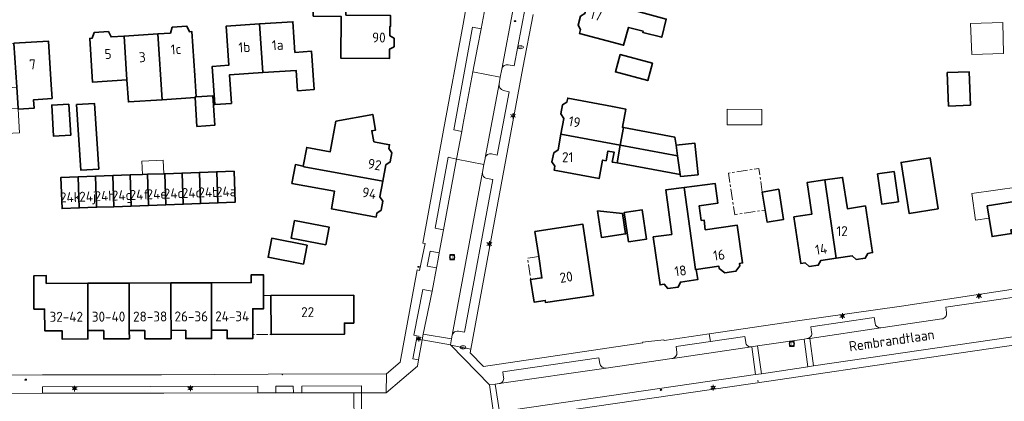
# Model space of a CAD drawing. Header units: metres. Extents: x 140853 to 145288, y 474558 to 480269.
# Tile 317 of 428: x 144609 to 144787, y 478089 to 478158. Entities that reach past the tile are written whole.
import ezdxf
from ezdxf.enums import TextEntityAlignment as Align
from ezdxf.lldxf.tags import DXFTag

# ---------------------------------------------------------------- set-up
doc = ezdxf.new("R2010")
doc.units = ezdxf.units.M
doc.header["$MEASUREMENT"] = 0
doc.linetypes.add('AM-AS', pattern=[16, 10, -2, 2, -2])
for name, color, linetype, lineweight in [('B-WE-AM-AS_SPOOR_RAIL-G', 10, 'AM-AS', 18), ('B-WE-GR-GRAS_KRUIDENRIJK-G', 80, 'Continuous', 18), ('B-WE-GR-GROENVOORZIENING-G', 80, 'Continuous', 18), ('B-WE-KL-DATA_CAI-S', 90, 'KL-CAI-N', 18), ('B-WE-KL-ET_LS_OV_LICHTMAST-S', 190, 'Continuous', 18), ('B-WE-KL-WATER_BRANDLEIDING_PUT-S', 150, 'Continuous', 18), ('B-WE-KL-WATER_PUT-S', 170, 'Continuous', 18), ('B-WE-OG-BEBOUWING-G', 7, 'Continuous', 35), ('B-WE-OG-BEBOUWING_BIJGEBOUW-G', 7, 'Continuous', 18), ('B-WE-OG-BEBOUWING_HUISNUMMER-T18', 10, 'Continuous', 18), ('B-WE-OG-BEBOUWING_STRAATNAAM-T18', 10, 'Continuous', 18), ('B-WE-OG-TERREIN_ERF-G', 7, 'Continuous', 18), ('B-WE-RI-GWA_RIOOLPUT-S', 30, 'Continuous', 18), ('B-WE-VH-VERHARDING_BETONSTRAATSTEEN-G', 252, 'Continuous', 18), ('X-XX-XX-ALGEMEEN-S', 7, 'Continuous', 18)]:
    doc.layers.add(name, color=color, linetype=linetype, lineweight=lineweight)
doc.styles.add('NLCS-ISO', font='txt')
doc.styles.get("Standard").update_dxf_attribs({"font": 'arial.ttf'})
tags = doc.linetypes.add('KL-CAI-N', pattern='A,4,-1,[101,NLCS.shx,S=0.5,R=0,X=0,Y=0],-1,4,-1,["C",Standard,S=1,R=0,X=-0.25,Y=-0.5],-1.5', length=12.5).pattern_tags.tags
tags[18] = DXFTag(74, 10)

# ---------------------------------------------------------------- blocks, each defined once
blk = doc.blocks.new('SIE-WEG_AFVALBAK_TYPE_01')
for radius in [0.25, 0.156]:
    blk.add_circle((0, 0), radius)
blk = doc.blocks.new('SKL-DATA_TERREINKAST-SO')
for q in [(-0.2, 0.2), (0.2, 0.2)]:
    blk.add_line((0, -0.21), q)
at = {"flags": 128}
blk.add_lwpolyline([(0.63, 0.35), (-0.63, 0.35), (-0.63, -0.35), (0.63, -0.35)], close=True, dxfattribs=at)
at = {"style": 'NLCS-ISO'}
blk.add_attdef('TYPE', text='', height=0.35, dxfattribs=at).set_placement((-0.03, 0.69), align=Align.MIDDLE_CENTER)
blk = doc.blocks.new('B-SIE-WEG_LICHTMAST-SO')
at = {"ltscale": 0.1}
for p, q in [((-1.1, 0.63), (-2.19, 1.27)), ((0, 1.27), (0, 2.53)), ((1.1, 0.63), (2.19, 1.27)), ((-1.1, -0.63), (-2.19, -1.27)), ((0, -1.27), (0, -2.53)), ((1.1, -0.63), (2.19, -1.27))]:
    blk.add_line(p, q, dxfattribs=at)
at = {"flags": 128}
for points in [[(-1.16, 0.5), (1.16, 0.5)], [(-1.16, -0.5), (1.16, -0.5)]]:
    blk.add_lwpolyline(points, dxfattribs=at)
at = {"ltscale": 0.1}
blk.add_circle((0, 0), 1.27, dxfattribs=at)
at = {"style": 'NLCS-ISO'}
blk.add_attdef('TYPE', text='', height=1.8, dxfattribs=at).set_placement((0, 2.53), align=Align.BOTTOM_CENTER)
blk = doc.blocks.new('SRI-PUT_INSPECTIE-SO')
at = {"lineweight": -3, "flags": 128}
blk.add_lwpolyline([(-2, -2), (2, -2), (2, 2), (-2, 2)], close=True, dxfattribs=at)
at = {"lineweight": -3, "ltscale": 1.5}
blk.add_circle((0, 0), 2, dxfattribs=at)
at = {"ltscale": 0.1, "style": 'NLCS-ISO'}
blk.add_text('I', height=2.5, dxfattribs=at).set_placement((0, -0.01), align=Align.MIDDLE_CENTER)
blk = doc.blocks.new('SKL-WATERLEIDINGPUT-SO')
at = {"color": 0, "linetype": 'ByBlock', "lineweight": 18}
blk.add_ellipse((0, 0), major_axis=(2.5, 0), ratio=0.54, dxfattribs=at)
at = {"color": 0, "linetype": 'ByBlock', "lineweight": 18, "style": 'NLCS-ISO'}
blk.add_text('wl', height=1.8, dxfattribs=at).set_placement((0, 0), align=Align.MIDDLE_CENTER)
blk = doc.blocks.new('SIE-WEG_STRAATPOT_BRANDKRAAN-SO')
blk.add_ellipse((0, 0), major_axis=(-0.729, 0), ratio=0.685994)
at = {"style": 'NLCS-ISO'}
blk.add_text('BR', height=0.4, dxfattribs=at).set_placement((-0.3, -0.15))

msp = doc.modelspace()

# ---------------------------------------------------------------- linework, layer by layer
at = {"layer": 'B-WE-AM-AS_SPOOR_RAIL-G', "ltscale": 0.2, "flags": 128}
for points in [[(144743.52, 478123.343), (144742.999, 478126.595), (144742.351, 478130.844), (144736.909, 478130.015), (144738.053, 478122.509), (144743.52, 478123.343)], [(144702.765, 478114.992), (144700.748, 478114.691), (144701.316, 478110.833), (144703.341, 478111.131), (144702.765, 478114.992)], [(144653.255, 478107.964), (144653.262, 478105.579), (144651.322, 478105.574), (144651.342, 478100.954), (144654.607, 478100.968), (144654.586, 478107.968), (144653.255, 478107.964)]]:
    msp.add_lwpolyline(points, close=True, dxfattribs=at)
at = {"layer": 'B-WE-GR-GRAS_KRUIDENRIJK-G', "ltscale": 0.2, "flags": 128}
for points in [[(144690.915, 478148.208), (144691.751, 478152.643), (144692.4, 478155.969), (144690.87, 478156.268), (144687.47, 478137.795), (144688.916, 478137.506), (144689.11, 478138.639), (144690.915, 478148.208)], [(144687.992, 478132.538), (144686.477, 478132.845), (144684.124, 478120.091), (144685.626, 478119.801), (144687.992, 478132.538)], [(144684.344, 478112.94), (144684.646, 478114.532), (144684.834, 478115.664), (144683.245, 478115.967), (144682.721, 478113.279), (144684.344, 478112.94)], [(144681.782, 478100.016), (144681.966, 478101.039), (144683.574, 478108.749), (144681.909, 478109.072), (144680.303, 478100.81), (144680.89, 478100.689), (144680.096, 478096.572), (144681.13, 478096.37), (144681.782, 478100.016)]]:
    msp.add_lwpolyline(points, close=True, dxfattribs=at)
at = {"layer": 'B-WE-GR-GROENVOORZIENING-G', "ltscale": 0.2, "flags": 128}
for points in [[(144670.883, 478090.473), (144670.869, 478091.731), (144660.131, 478091.668), (144660.129, 478090.464), (144669.52, 478090.474), (144670.883, 478090.473)], [(144613.452, 478090.372), (144635.312, 478090.402), (144652.224, 478090.452), (144652.217, 478091.639), (144613.462, 478091.546), (144613.452, 478090.372)], [(144658.612, 478090.458), (144658.602, 478091.669), (144655.466, 478091.662), (144655.457, 478090.445), (144658.612, 478090.458)]]:
    msp.add_lwpolyline(points, close=True, dxfattribs=at)
at = {"layer": 'B-WE-OG-BEBOUWING-G', "ltscale": 0.2, "flags": 128}
for points in [[(144662.178, 478158.247), (144667.208, 478158.226), (144667.176, 478150.676), (144675.939, 478150.639), (144675.946, 478152.319), (144676.738, 478152.745), (144676.744, 478154.295), (144675.956, 478154.738), (144675.963, 478156.368), (144676.073, 478156.368), (144676.075, 478158.399), (144668.079, 478158.452), (144668.09, 478161.182), (144665.69, 478161.192), (144665.689, 478160.952), (144662.189, 478160.967), (144662.178, 478158.247)], [(144711.831, 478161.531), (144711.088, 478158.749), (144710.269, 478158.243), (144709.843, 478156.649), (144710.308, 478155.831), (144710.12, 478155.126), (144718.051, 478153.007), (144718.916, 478156.243), (144721.538, 478155.557), (144721.477, 478155.317), (144724.893, 478154.452), (144725.726, 478157.745), (144711.831, 478161.531)], [(144634.982, 478143.203), (144640.936, 478143.594), (144640.927, 478143.734), (144641.146, 478143.748), (144640.894, 478147.58), (144640.375, 478155.473), (144639.926, 478155.443), (144639.45, 478156.434), (144636.836, 478156.262), (144636.493, 478155.218), (144634.201, 478155.067), (144634.982, 478143.203)], [(144653.113, 478148.086), (144652.528, 478156.856), (144646.533, 478156.457), (144647.002, 478149.423), (144644.018, 478149.224), (144644.475, 478142.349), (144647.458, 478142.548), (144647.116, 478147.686), (144653.113, 478148.086)], [(144652.528, 478156.856), (144653.113, 478148.086), (144659.119, 478148.486), (144659.362, 478144.844), (144662.355, 478145.044), (144661.896, 478151.938), (144658.893, 478151.738), (144658.525, 478157.256), (144652.528, 478156.856)], [(144609.109, 478141.706), (144609.119, 478141.5), (144611.959, 478141.687), (144611.858, 478143.214), (144615.213, 478143.435), (144615.056, 478145.89), (144614.531, 478153.782), (144608.339, 478153.374), (144608.86, 478145.481), (144609.109, 478141.706)], [(144628.673, 478146.777), (144628.155, 478154.67), (144625.813, 478154.516), (144625.329, 478155.466), (144622.775, 478155.298), (144622.41, 478154.292), (144621.981, 478154.264), (144622.5, 478146.371), (144628.673, 478146.777)], [(144634.201, 478155.067), (144628.155, 478154.67), (144628.673, 478146.777), (144628.934, 478142.805), (144634.982, 478143.203), (144634.201, 478155.067)], [(144717.42, 478151.348), (144716.582, 478148.218), (144722.378, 478146.665), (144723.216, 478149.795), (144717.42, 478151.348)], [(144780.461, 478142.243), (144780.218, 478148.252), (144776.291, 478148.093), (144776.534, 478142.084), (144780.461, 478142.243)], [(144641.146, 478143.748), (144640.927, 478143.734), (144640.936, 478143.594), (144641.276, 478138.415), (144644.469, 478138.625), (144644.12, 478143.944), (144641.146, 478143.748)], [(144716.049, 478142.012), (144707.978, 478143.515), (144707.844, 478142.797), (144707.065, 478142.271), (144706.763, 478140.649), (144707.293, 478139.838), (144706.769, 478137.021), (144717.438, 478135.025), (144717.995, 478138.24), (144717.828, 478138.272), (144718.448, 478141.513), (144716.042, 478141.973), (144716.049, 478142.012)], [(144618.226, 478142.415), (144615.13, 478142.253), (144615.469, 478136.652), (144618.565, 478136.814), (144618.226, 478142.415)], [(144619.619, 478142.333), (144620.395, 478130.529), (144623.598, 478130.739), (144622.822, 478142.544), (144619.619, 478142.333)], [(144660.401, 478131.261), (144660.551, 478131.131), (144674.716, 478128.546), (144675.264, 478131.494), (144676.043, 478132.021), (144676.347, 478133.653), (144675.806, 478134.414), (144675.938, 478135.122), (144673.106, 478135.639), (144672.736, 478137.632), (144673.415, 478137.758), (144672.893, 478140.57), (144666.285, 478139.343), (144665.267, 478133.855), (144661.029, 478134.643), (144660.401, 478131.261)], [(144717.438, 478135.025), (144727.762, 478133.093), (144727.486, 478135.047), (144727.286, 478136.463), (144717.995, 478138.24), (144717.438, 478135.025)], [(144706.769, 478137.021), (144706.245, 478134.205), (144705.458, 478133.639), (144705.154, 478132.007), (144705.692, 478131.236), (144705.559, 478130.522), (144713.63, 478129.019), (144714.249, 478132.342), (144714.898, 478132.221), (144715.223, 478133.981), (144716.324, 478133.778), (144715.994, 478131.988), (144716.885, 478131.824), (144717.438, 478135.025), (144706.769, 478137.021)], [(144727.762, 478133.093), (144717.438, 478135.025), (144716.885, 478131.824), (144728.237, 478129.729), (144727.762, 478133.093)], [(144727.486, 478135.047), (144727.762, 478133.093), (144728.237, 478129.729), (144728.287, 478129.373), (144731.441, 478129.694), (144730.861, 478135.391), (144727.486, 478135.047)], [(144774.659, 478123.548), (144773.233, 478132.738), (144767.986, 478131.923), (144769.412, 478122.733), (144774.659, 478123.548)], [(144660.401, 478131.261), (144658.975, 478131.526), (144658.348, 478128.153), (144666.036, 478126.724), (144665.455, 478123.598), (144673.517, 478122.099), (144673.649, 478122.807), (144674.428, 478123.333), (144674.731, 478124.965), (144674.193, 478125.733), (144674.716, 478128.546), (144660.551, 478131.131), (144660.401, 478131.261)], [(144619.898, 478129.338), (144616.782, 478129.226), (144616.985, 478123.62), (144620.101, 478123.732), (144619.898, 478129.338)], [(144620.101, 478123.732), (144623.217, 478123.845), (144623.014, 478129.451), (144619.898, 478129.338), (144620.101, 478123.732)], [(144626.333, 478123.957), (144626.13, 478129.564), (144623.014, 478129.451), (144623.217, 478123.845), (144626.333, 478123.957)], [(144629.449, 478124.07), (144629.246, 478129.676), (144626.13, 478129.564), (144626.333, 478123.957), (144629.449, 478124.07)], [(144629.246, 478129.676), (144629.449, 478124.07), (144632.565, 478124.183), (144632.362, 478129.789), (144631.466, 478129.757), (144629.246, 478129.676)], [(144635.285, 478129.894), (144632.362, 478129.789), (144632.565, 478124.183), (144635.681, 478124.295), (144635.478, 478129.901), (144635.285, 478129.894)], [(144635.478, 478129.901), (144635.681, 478124.295), (144638.797, 478124.408), (144638.594, 478130.014), (144635.478, 478129.901)], [(144641.913, 478124.52), (144641.71, 478130.127), (144638.594, 478130.014), (144638.797, 478124.408), (144641.913, 478124.52)], [(144641.913, 478124.52), (144645.029, 478124.633), (144644.826, 478130.239), (144641.71, 478130.127), (144641.913, 478124.52)], [(144645.029, 478124.633), (144648.144, 478124.746), (144647.942, 478130.352), (144644.826, 478130.239), (144645.029, 478124.633)], [(144761.564, 478124.099), (144758.316, 478123.6), (144757.451, 478129.239), (144754.252, 478128.768), (144756.292, 478114.696), (144759.186, 478115.133), (144759.908, 478114.443), (144761.539, 478114.689), (144762.014, 478115.56), (144762.835, 478115.684), (144761.564, 478124.099)], [(144767.497, 478124.833), (144766.701, 478130.286), (144763.732, 478129.852), (144764.528, 478124.4), (144767.497, 478124.833)], [(144789.54, 478125.047), (144783.478, 478124.106), (144783.823, 478121.881), (144784.335, 478118.582), (144787.853, 478119.128), (144787.749, 478119.8), (144789.478, 478120.069), (144790.196, 478115.444), (144794.682, 478116.14), (144794.062, 478120.132), (144798.154, 478120.767), (144797.589, 478124.403), (144802.728, 478125.201), (144801.923, 478130.389), (144798.929, 478129.924), (144799.271, 478127.72), (144796.869, 478127.348), (144797.046, 478126.211), (144789.54, 478125.047)], [(144731.119, 478112.669), (144730.951, 478112.646), (144728.942, 478127.408), (144725.64, 478126.967), (144726.707, 478118.98), (144723.388, 478118.517), (144724.592, 478109.881), (144725.325, 478109.983), (144725.974, 478109.236), (144727.866, 478109.499), (144728.276, 478110.395), (144731.376, 478110.827), (144731.119, 478112.669)], [(144728.942, 478127.408), (144730.951, 478112.646), (144731.119, 478112.669), (144735.2, 478113.238), (144735.259, 478112.812), (144736.241, 478112.07), (144738.242, 478112.349), (144738.983, 478113.331), (144738.924, 478113.757), (144739.449, 478113.83), (144738.501, 478120.625), (144732.741, 478119.821), (144732.518, 478121.555), (144732.01, 478121.487), (144731.658, 478124.123), (144734.974, 478124.566), (144734.495, 478128.15), (144728.942, 478127.408)], [(144748.665, 478122.12), (144749.931, 478113.735), (144750.703, 478113.852), (144751.434, 478113.163), (144753.065, 478113.409), (144753.56, 478114.283), (144756.292, 478114.696), (144754.252, 478128.768), (144751.054, 478128.296), (144751.924, 478122.62), (144748.665, 478122.12)], [(144743.52, 478123.343), (144743.866, 478121.188), (144746.838, 478121.665), (144745.968, 478127.086), (144742.999, 478126.595), (144743.52, 478123.343)], [(144713.358, 478123.224), (144714.078, 478118.409), (144718.39, 478119.054), (144717.838, 478122.743), (144713.358, 478123.224)], [(144718.897, 478117.66), (144722.172, 478118.139), (144721.406, 478123.383), (144718.13, 478122.904), (144718.897, 478117.66)], [(144658.822, 478121.454), (144658.23, 478118.268), (144664.453, 478117.111), (144665.045, 478120.297), (144658.822, 478121.454)], [(144702.09, 478119.517), (144702.765, 478114.992), (144703.341, 478111.131), (144701.316, 478110.833), (144701.921, 478106.794), (144703.943, 478107.082), (144704.003, 478106.695), (144712.603, 478107.981), (144710.684, 478120.813), (144702.09, 478119.517)], [(144660.433, 478113.629), (144661.094, 478117.032), (144654.739, 478118.266), (144654.059, 478114.867), (144660.433, 478113.629)], [(144621.606, 478110.176), (144614.142, 478110.144), (144614.138, 478111.544), (144611.938, 478111.538), (144611.943, 478105.536), (144613.863, 478105.538), (144613.873, 478101.63), (144617.003, 478101.639), (144617.007, 478100.139), (144621.647, 478100.153), (144621.643, 478101.653), (144621.626, 478105.538), (144621.606, 478110.176)], [(144643.903, 478101.718), (144646.686, 478101.731), (144646.693, 478100.226), (144651.345, 478100.24), (144651.342, 478100.954), (144651.322, 478105.574), (144653.262, 478105.579), (144653.255, 478107.964), (144653.243, 478111.709), (144651.043, 478111.703), (144651.048, 478110.303), (144643.866, 478110.272), (144643.886, 478105.538), (144643.903, 478101.718)], [(144629.1, 478101.673), (144629.083, 478105.538), (144629.063, 478110.208), (144621.606, 478110.176), (144621.626, 478105.538), (144621.643, 478101.653), (144624.495, 478101.663), (144624.501, 478100.16), (144629.104, 478100.173), (144629.1, 478101.673)], [(144629.063, 478110.208), (144629.083, 478105.538), (144629.1, 478101.673), (144631.884, 478101.683), (144631.889, 478100.182), (144636.618, 478100.196), (144636.613, 478101.696), (144636.597, 478105.538), (144636.577, 478110.241), (144629.063, 478110.208)], [(144636.577, 478110.241), (144636.597, 478105.538), (144636.613, 478101.696), (144639.248, 478101.705), (144639.254, 478100.204), (144643.907, 478100.218), (144643.903, 478101.718), (144643.886, 478105.538), (144643.866, 478110.272), (144636.577, 478110.241)], [(144654.607, 478100.968), (144667.792, 478100.989), (144667.789, 478102.999), (144669.489, 478103.002), (144669.481, 478108.002), (144654.586, 478107.968), (144654.607, 478100.968)]]:
    msp.add_lwpolyline(points, close=True, dxfattribs=at)
at = {"layer": 'B-WE-OG-BEBOUWING_BIJGEBOUW-G', "ltscale": 0.2, "flags": 128}
for points in [[(144786.3, 478157.088), (144780.469, 478156.957), (144780.696, 478151.385), (144786.425, 478151.519), (144786.3, 478157.088)], [(144742.917, 478141.476), (144736.668, 478141.528), (144736.668, 478138.717), (144742.894, 478138.666), (144742.917, 478141.476)], [(144632.362, 478129.789), (144635.285, 478129.894), (144635.197, 478132.313), (144631.379, 478132.175), (144631.466, 478129.757), (144632.362, 478129.789)], [(144783.823, 478121.881), (144783.478, 478124.106), (144789.54, 478125.047), (144789.21, 478127.506), (144780.698, 478126.362), (144781.345, 478121.548), (144783.823, 478121.881)]]:
    msp.add_lwpolyline(points, close=True, dxfattribs=at)
at = {"layer": 'B-WE-OG-TERREIN_ERF-G', "ltscale": 0.2, "flags": 128}
for points in [[(144602.356, 478093.608), (144613.504, 478093.664), (144634.874, 478093.702), (144654.096, 478093.807), (144675.374, 478093.847), (144677.822, 478095.955), (144680.885, 478112.584), (144681.316, 478112.496), (144682.306, 478117.303), (144681.913, 478117.376), (144685.658, 478137.721), (144689.2, 478156.798), (144690.193, 478162.672)], [(144701.759, 478158.56), (144699.93, 478148.96), (144694.209, 478118.19), (144690.54, 478098.328), (144690.414, 478097.647), (144692.859, 478095.169), (144721.483, 478099.441), (144721.467, 478099.55), (144725.297, 478100.014), (144725.314, 478099.855), (144733.435, 478101.065), (144749.332, 478103.423), (144768.026, 478106.077), (144797.229, 478110.497)], [(144725.726, 478157.745), (144724.893, 478154.452), (144721.477, 478155.317), (144721.538, 478155.557), (144718.916, 478156.243), (144718.916, 478156.243), (144718.051, 478153.007), (144710.12, 478155.126), (144710.308, 478155.831), (144709.843, 478156.649), (144710.269, 478158.243)]]:
    msp.add_lwpolyline(points, dxfattribs=at)
for points in [[(144662.178, 478158.247), (144662.189, 478160.967), (144665.689, 478160.952), (144665.69, 478161.192), (144668.09, 478161.182), (144668.079, 478158.452), (144676.075, 478158.399), (144676.073, 478156.368), (144675.963, 478156.368), (144675.956, 478154.738), (144676.744, 478154.295), (144676.738, 478152.745), (144675.946, 478152.319), (144675.939, 478150.639), (144667.176, 478150.676), (144667.208, 478158.226), (144662.178, 478158.247)], [(144628.155, 478154.67), (144634.201, 478155.067), (144636.493, 478155.218), (144636.836, 478156.262), (144639.45, 478156.434), (144639.926, 478155.443), (144640.375, 478155.473), (144640.894, 478147.58), (144641.146, 478143.748), (144644.12, 478143.944), (144644.469, 478138.625), (144641.276, 478138.415), (144640.936, 478143.594), (144634.982, 478143.203), (144628.934, 478142.805), (144628.673, 478146.777), (144622.5, 478146.371), (144621.981, 478154.264), (144622.41, 478154.292), (144622.775, 478155.298), (144625.329, 478155.466), (144625.813, 478154.516), (144628.155, 478154.67)], [(144653.113, 478148.086), (144647.116, 478147.686), (144647.458, 478142.548), (144644.475, 478142.349), (144644.018, 478149.224), (144647.002, 478149.423), (144646.533, 478156.457), (144652.528, 478156.856), (144658.525, 478157.256), (144658.893, 478151.738), (144661.896, 478151.938), (144662.355, 478145.044), (144659.362, 478144.844), (144659.119, 478148.486), (144653.113, 478148.086)], [(144608.339, 478153.374), (144614.531, 478153.782), (144615.056, 478145.89), (144615.213, 478143.435), (144611.858, 478143.214), (144611.959, 478141.687), (144609.119, 478141.5), (144609.34, 478137.261), (144606.961, 478137.137), (144606.73, 478141.583), (144609.109, 478141.706), (144608.86, 478145.481), (144602.818, 478145.083), (144603.056, 478141.481), (144596.859, 478141.072), (144596.101, 478152.567), (144602.297, 478152.976), (144608.339, 478153.374)], [(144717.42, 478151.348), (144723.216, 478149.795), (144722.378, 478146.665), (144716.582, 478148.218), (144717.42, 478151.348)], [(144780.461, 478142.243), (144776.534, 478142.084), (144776.291, 478148.093), (144780.218, 478148.252), (144780.461, 478142.243)], [(144727.486, 478135.047), (144730.861, 478135.391), (144731.441, 478129.694), (144728.287, 478129.373), (144728.237, 478129.729), (144716.885, 478131.824), (144715.994, 478131.988), (144716.324, 478133.778), (144715.223, 478133.981), (144714.898, 478132.221), (144714.249, 478132.342), (144713.63, 478129.019), (144705.559, 478130.522), (144705.692, 478131.236), (144705.154, 478132.007), (144705.458, 478133.639), (144706.245, 478134.205), (144706.769, 478137.021), (144707.293, 478139.838), (144706.763, 478140.649), (144707.065, 478142.271), (144707.844, 478142.797), (144707.978, 478143.515), (144716.049, 478142.012), (144716.042, 478141.973), (144718.448, 478141.513), (144717.828, 478138.272), (144717.995, 478138.24), (144727.286, 478136.463), (144727.486, 478135.047)], [(144618.226, 478142.415), (144618.565, 478136.814), (144615.469, 478136.652), (144615.13, 478142.253), (144618.226, 478142.415)], [(144619.619, 478142.333), (144622.822, 478142.544), (144623.598, 478130.739), (144620.395, 478130.529), (144619.619, 478142.333)], [(144674.716, 478128.546), (144674.193, 478125.733), (144674.731, 478124.965), (144674.428, 478123.333), (144673.649, 478122.807), (144673.517, 478122.099), (144665.455, 478123.598), (144666.036, 478126.724), (144658.348, 478128.153), (144658.975, 478131.526), (144660.401, 478131.261), (144661.029, 478134.643), (144665.267, 478133.855), (144666.285, 478139.343), (144672.893, 478140.57), (144673.415, 478137.758), (144672.736, 478137.632), (144673.106, 478135.639), (144675.938, 478135.122), (144675.806, 478134.414), (144676.347, 478133.653), (144676.043, 478132.021), (144675.264, 478131.494), (144674.716, 478128.546)], [(144774.659, 478123.548), (144769.412, 478122.733), (144767.986, 478131.923), (144773.233, 478132.738), (144774.659, 478123.548)], [(144645.029, 478124.633), (144641.913, 478124.52), (144638.797, 478124.408), (144635.681, 478124.295), (144632.565, 478124.183), (144629.449, 478124.07), (144626.333, 478123.957), (144623.217, 478123.845), (144620.101, 478123.732), (144616.985, 478123.62), (144616.782, 478129.226), (144619.898, 478129.338), (144623.014, 478129.451), (144626.13, 478129.564), (144629.246, 478129.676), (144631.466, 478129.757), (144632.362, 478129.789), (144635.285, 478129.894), (144635.478, 478129.901), (144638.594, 478130.014), (144641.71, 478130.127), (144644.826, 478130.239), (144647.942, 478130.352), (144648.144, 478124.746), (144645.029, 478124.633)], [(144756.292, 478114.696), (144753.56, 478114.283), (144753.065, 478113.409), (144751.434, 478113.163), (144750.703, 478113.852), (144749.931, 478113.735), (144748.665, 478122.12), (144751.924, 478122.62), (144751.054, 478128.296), (144754.252, 478128.768), (144757.451, 478129.239), (144758.316, 478123.6), (144761.564, 478124.099), (144762.835, 478115.684), (144762.014, 478115.56), (144761.539, 478114.689), (144759.908, 478114.443), (144759.186, 478115.133), (144756.292, 478114.696)], [(144767.497, 478124.833), (144764.528, 478124.4), (144763.732, 478129.852), (144766.701, 478130.286), (144767.497, 478124.833)], [(144783.823, 478121.881), (144783.478, 478124.106), (144789.54, 478125.047), (144797.046, 478126.211), (144796.869, 478127.348), (144799.271, 478127.72), (144798.929, 478129.924), (144801.923, 478130.389), (144802.728, 478125.201), (144797.589, 478124.403), (144798.154, 478120.767), (144794.062, 478120.132), (144794.682, 478116.14), (144790.196, 478115.444), (144789.478, 478120.069), (144787.749, 478119.8), (144787.853, 478119.128), (144784.335, 478118.582), (144783.823, 478121.881)], [(144738.924, 478113.757), (144738.983, 478113.331), (144738.242, 478112.349), (144736.241, 478112.07), (144735.259, 478112.812), (144735.2, 478113.238), (144731.119, 478112.669), (144731.376, 478110.827), (144728.276, 478110.395), (144727.866, 478109.499), (144725.974, 478109.236), (144725.325, 478109.983), (144724.592, 478109.881), (144723.388, 478118.517), (144726.707, 478118.98), (144725.64, 478126.967), (144728.942, 478127.408), (144734.495, 478128.15), (144734.974, 478124.566), (144731.658, 478124.123), (144732.01, 478121.487), (144732.518, 478121.555), (144732.741, 478119.821), (144738.501, 478120.625), (144739.449, 478113.83), (144738.924, 478113.757)], [(144742.999, 478126.595), (144745.968, 478127.086), (144746.838, 478121.665), (144743.866, 478121.188), (144743.52, 478123.343), (144742.999, 478126.595)], [(144713.358, 478123.224), (144717.838, 478122.743), (144718.39, 478119.054), (144714.078, 478118.409), (144713.358, 478123.224)], [(144718.897, 478117.66), (144718.13, 478122.904), (144721.406, 478123.383), (144722.172, 478118.139), (144718.897, 478117.66)], [(144658.822, 478121.454), (144665.045, 478120.297), (144664.453, 478117.111), (144658.23, 478118.268), (144658.822, 478121.454)], [(144702.765, 478114.992), (144702.09, 478119.517), (144710.684, 478120.813), (144712.603, 478107.981), (144704.003, 478106.695), (144703.943, 478107.082), (144701.921, 478106.794), (144701.316, 478110.833), (144703.341, 478111.131), (144702.765, 478114.992)], [(144660.433, 478113.629), (144654.059, 478114.867), (144654.739, 478118.266), (144661.094, 478117.032), (144660.433, 478113.629)], [(144629.1, 478101.673), (144629.104, 478100.173), (144624.501, 478100.16), (144624.495, 478101.663), (144621.643, 478101.653), (144621.647, 478100.153), (144617.007, 478100.139), (144617.003, 478101.639), (144613.873, 478101.63), (144613.863, 478105.538), (144611.943, 478105.536), (144611.938, 478111.538), (144614.138, 478111.544), (144614.142, 478110.144), (144621.606, 478110.176), (144629.063, 478110.208), (144636.577, 478110.241), (144643.866, 478110.272), (144651.048, 478110.303), (144651.043, 478111.703), (144653.243, 478111.709), (144653.255, 478107.964), (144653.262, 478105.579), (144651.322, 478105.574), (144651.342, 478100.954), (144651.345, 478100.24), (144646.693, 478100.226), (144646.686, 478101.731), (144643.903, 478101.718), (144643.907, 478100.218), (144639.254, 478100.204), (144639.248, 478101.705), (144636.613, 478101.696), (144636.618, 478100.196), (144631.889, 478100.182), (144631.884, 478101.683), (144629.1, 478101.673)], [(144654.586, 478107.968), (144669.481, 478108.002), (144669.489, 478103.002), (144667.789, 478102.999), (144667.792, 478100.989), (144654.607, 478100.968), (144654.586, 478107.968)]]:
    msp.add_lwpolyline(points, close=True, dxfattribs=at)
msp.add_lwpolyline([(144813.637, 478033.392, 0.2252127), (144814.938, 478037.474), (144814.938, 478037.474), (144814.119, 478043.088), (144810.649, 478065.758), (144810.531, 478065.741), (144805.697, 478099.573), (144803.433, 478101.244), (144770.12, 478096.392), (144744.168, 478092.558), (144695.869, 478085.523), (144690.181, 478084.693), (144687.014, 478081.737), (144686.283, 478076.696), (144683.904, 478061.253), (144682.323, 478050.652), (144684.437, 478048.437), (144707.004, 478045.434), (144707.996, 478045.302), (144761.318, 478038.196), (144805.838, 478032.293), (144809.652, 478031.817), (144809.652, 478031.817, 0.225135), (144813.637, 478033.392)], format="xyb", close=True, dxfattribs=at)
at = {"layer": 'B-WE-VH-VERHARDING_BETONSTRAATSTEEN-G', "ltscale": 0.2, "flags": 128}
for points in [[(144690.193, 478162.672), (144689.2, 478156.798), (144685.658, 478137.721), (144681.913, 478117.376), (144682.306, 478117.303), (144681.316, 478112.496), (144680.885, 478112.584), (144677.822, 478095.955), (144675.374, 478093.847), (144675.374, 478093.847), (144675.293, 478090.471), (144680.941, 478095.249), (144681.13, 478096.37), (144680.096, 478096.572), (144680.89, 478100.689), (144680.303, 478100.81), (144681.909, 478109.072), (144683.574, 478108.749), (144684.344, 478112.94), (144682.721, 478113.279), (144683.245, 478115.967), (144684.834, 478115.664), (144685.626, 478119.801), (144684.124, 478120.091), (144686.477, 478132.845), (144687.992, 478132.538), (144688.916, 478137.506), (144687.47, 478137.795), (144690.87, 478156.268), (144692.4, 478155.969), (144693.311, 478160.763)], [(144603.239, 478090.344), (144613.452, 478090.372), (144613.462, 478091.546), (144652.217, 478091.639), (144652.224, 478090.452), (144655.457, 478090.445), (144655.466, 478091.662), (144658.602, 478091.669), (144658.612, 478090.458), (144660.129, 478090.464), (144660.131, 478091.668), (144670.869, 478091.731), (144670.883, 478090.473), (144675.293, 478090.471), (144675.293, 478090.471), (144675.374, 478093.847), (144654.096, 478093.807), (144634.874, 478093.702), (144613.504, 478093.664), (144602.356, 478093.608)]]:
    msp.add_lwpolyline(points, dxfattribs=at)
for points in [[(144698.209, 478159.853), (144696.121, 478148.731), (144696.121, 478148.731, -0.4090302), (144697.29, 478149.525), (144697.29, 478149.525), (144698.341, 478149.31), (144700.302, 478159.727), (144699.262, 478159.892), (144699.262, 478159.892, -0.4078263), (144698.394, 478160.966), (144698.394, 478160.966), (144698.209, 478159.853)], [(144694.273, 478133.451), (144695.318, 478133.248), (144697.47, 478144.635), (144696.405, 478144.875), (144696.405, 478144.875, -0.3939343), (144695.63, 478146.087), (144695.63, 478146.087), (144693.128, 478132.749), (144693.128, 478132.749, -0.4100302), (144694.273, 478133.451)], [(144775.282, 478103.755), (144764.299, 478102.16), (144751.56, 478100.259), (144752.239, 478095.291), (144800.427, 478102.347), (144799.628, 478107.302), (144799.628, 478107.302, -0.4417693), (144798.424, 478108.158), (144798.424, 478108.158), (144798.289, 478109.13), (144776.004, 478105.887), (144776.14, 478104.909), (144776.14, 478104.909, -0.4503492), (144775.282, 478103.755)], [(144751.881, 478101.365, -0.4498237), (144751.06, 478100.219), (144751.06, 478100.219), (144751.56, 478100.259), (144764.299, 478102.16), (144764.299, 478102.16, -0.3908081), (144763.28, 478102.996), (144763.28, 478102.996), (144763.125, 478104.005), (144751.742, 478102.343), (144751.881, 478101.365)], [(144733.435, 478101.065), (144725.314, 478099.855), (144725.297, 478100.014), (144721.467, 478099.55), (144721.483, 478099.441), (144692.859, 478095.169), (144690.414, 478097.647), (144690.54, 478098.328), (144686.953, 478099.06), (144693.922, 478091.871), (144694.957, 478092.013), (144695.638, 478092.101), (144695.677, 478092.106), (144695.677, 478092.106, 0.4252618), (144696.449, 478093.206), (144696.449, 478093.206), (144696.291, 478094.233), (144713.614, 478096.755), (144713.776, 478095.743), (144713.776, 478095.743, 0.4078919), (144714.885, 478094.9), (144714.885, 478094.9), (144726.75, 478096.629), (144726.875, 478096.647), (144726.875, 478096.647, 0.3938444), (144727.617, 478097.713), (144727.617, 478097.713), (144727.475, 478098.769), (144733.659, 478099.675), (144733.435, 478101.065)], [(144733.659, 478099.675), (144727.475, 478098.769), (144727.617, 478097.713), (144727.617, 478097.713, -0.3938444), (144726.875, 478096.647), (144726.875, 478096.647), (144741.085, 478098.724), (144741.085, 478098.724, -0.4214622), (144740.013, 478099.574), (144740.013, 478099.574), (144739.842, 478100.581), (144733.659, 478099.675)], [(144695.677, 478092.106), (144714.885, 478094.9), (144714.885, 478094.9, -0.4078919), (144713.776, 478095.743), (144713.776, 478095.743), (144713.614, 478096.755), (144696.291, 478094.233), (144696.449, 478093.206), (144696.449, 478093.206, -0.4252618), (144695.677, 478092.106)]]:
    msp.add_lwpolyline(points, format="xyb", close=True, dxfattribs=at)
for points in [[(144700.302, 478159.727), (144698.341, 478149.31), (144697.29, 478149.525), (144697.29, 478149.525, 0.4090302), (144696.121, 478148.731), (144696.121, 478148.731), (144695.851, 478147.277), (144695.63, 478146.087), (144695.63, 478146.087, 0.3939343), (144696.405, 478144.875), (144696.405, 478144.875), (144697.47, 478144.635), (144695.318, 478133.248), (144694.273, 478133.451), (144694.273, 478133.451, 0.4100302), (144693.128, 478132.749), (144693.128, 478132.749), (144693.108, 478132.642), (144692.903, 478131.543), (144692.648, 478130.178), (144692.632, 478129.913), (144692.689, 478129.654), (144692.813, 478129.42), (144692.996, 478129.228), (144693.224, 478129.093), (144693.48, 478129.024), (144694.502, 478128.849), (144689.405, 478101.357), (144688.358, 478101.541), (144688.111, 478101.552), (144687.868, 478101.505), (144687.642, 478101.403), (144687.447, 478101.251), (144687.293, 478101.057), (144687.188, 478100.833), (144687.068, 478100.141), (144686.917, 478099.097), (144686.953, 478099.06), (144686.953, 478099.06), (144690.54, 478098.328), (144694.209, 478118.19), (144699.93, 478148.96), (144701.759, 478158.56)], [(144797.229, 478110.497), (144768.026, 478106.077), (144749.332, 478103.423), (144733.435, 478101.065), (144733.659, 478099.675), (144739.842, 478100.581), (144740.013, 478099.574), (144740.013, 478099.574, 0.4214622), (144741.085, 478098.724), (144741.085, 478098.724), (144741.116, 478098.729), (144742.15, 478098.897), (144746.333, 478099.492), (144750.507, 478100.118), (144751.06, 478100.219), (144751.06, 478100.219, 0.4498237), (144751.881, 478101.365), (144751.881, 478101.365), (144751.742, 478102.343), (144763.125, 478104.005), (144763.28, 478102.996), (144763.28, 478102.996, 0.3908081), (144764.299, 478102.16), (144764.299, 478102.16), (144775.282, 478103.755), (144775.282, 478103.755, 0.4503492), (144776.14, 478104.909), (144776.14, 478104.909), (144776.004, 478105.887), (144798.289, 478109.13)]]:
    msp.add_lwpolyline(points, format="xyb", dxfattribs=at)
for points in [[(144696.121, 478148.731), (144698.209, 478159.853), (144693.311, 478160.763), (144692.4, 478155.969), (144691.751, 478152.643), (144690.915, 478148.208), (144695.851, 478147.277), (144696.121, 478148.731)], [(144687.992, 478132.538), (144692.903, 478131.543), (144693.108, 478132.642), (144693.128, 478132.749), (144695.63, 478146.087), (144695.851, 478147.277), (144690.915, 478148.208), (144689.11, 478138.639), (144688.916, 478137.506), (144687.992, 478132.538)], [(144692.903, 478131.543), (144687.992, 478132.538), (144685.626, 478119.801), (144684.834, 478115.664), (144684.646, 478114.532), (144684.344, 478112.94), (144683.574, 478108.749), (144681.966, 478101.039), (144687.068, 478100.141), (144687.188, 478100.833), (144692.648, 478130.178), (144692.903, 478131.543)], [(144688.358, 478101.541), (144689.405, 478101.357), (144694.502, 478128.849), (144693.48, 478129.024), (144693.224, 478129.093), (144692.996, 478129.228), (144692.813, 478129.42), (144692.689, 478129.654), (144692.632, 478129.913), (144692.648, 478130.178), (144687.188, 478100.833), (144687.293, 478101.057), (144687.447, 478101.251), (144687.642, 478101.403), (144687.868, 478101.505), (144688.111, 478101.552), (144688.358, 478101.541)], [(144695.706, 478087.016), (144695.657, 478087.008), (144695.869, 478085.523), (144744.168, 478092.558), (144770.12, 478096.392), (144803.433, 478101.244), (144805.697, 478099.573), (144807.112, 478099.801), (144807.007, 478100.455), (144803.804, 478102.841), (144801.501, 478102.496), (144800.427, 478102.347), (144752.239, 478095.291), (144751.192, 478095.107), (144742.829, 478093.877), (144741.788, 478093.738), (144695.706, 478087.016)], [(144681.966, 478101.039), (144681.782, 478100.016), (144686.917, 478099.097), (144687.068, 478100.141), (144681.966, 478101.039)], [(144683.213, 478078.586), (144683.457, 478079.973), (144683.871, 478082.181), (144687.631, 478085.819), (144694.66, 478086.855), (144693.922, 478091.871), (144686.953, 478099.06), (144686.917, 478099.097), (144681.782, 478100.016), (144681.13, 478096.37), (144680.941, 478095.249), (144675.293, 478090.471), (144670.883, 478090.473), (144670.904, 478084.925), (144673.508, 478084.936), (144675.966, 478084.945), (144677.242, 478082.083), (144678.297, 478079.641), (144678.273, 478079.46), (144683.213, 478078.586)], [(144742.15, 478098.897), (144741.116, 478098.729), (144741.788, 478093.738), (144742.829, 478093.877), (144742.15, 478098.897)], [(144742.15, 478098.897), (144742.829, 478093.877), (144751.192, 478095.107), (144750.507, 478100.118), (144746.333, 478099.492), (144742.15, 478098.897)], [(144751.06, 478100.219), (144750.507, 478100.118), (144751.192, 478095.107), (144752.239, 478095.291), (144751.56, 478100.259), (144751.06, 478100.219)], [(144714.885, 478094.9), (144695.677, 478092.106), (144695.638, 478092.101), (144694.957, 478092.013), (144695.706, 478087.016), (144741.788, 478093.738), (144741.116, 478098.729), (144741.085, 478098.724), (144726.875, 478096.647), (144726.75, 478096.629), (144714.885, 478094.9)], [(144695.657, 478087.008), (144695.706, 478087.016), (144694.957, 478092.013), (144693.922, 478091.871), (144694.66, 478086.855), (144695.657, 478087.008)], [(144669.535, 478084.942), (144669.52, 478090.474), (144660.129, 478090.464), (144658.612, 478090.458), (144655.457, 478090.445), (144652.224, 478090.452), (144635.312, 478090.402), (144613.452, 478090.372), (144603.239, 478090.344), (144578.963, 478090.308), (144578.922, 478084.758), (144583.085, 478084.757), (144592.296, 478084.796), (144607.072, 478084.819), (144617.282, 478084.838), (144630.049, 478084.854), (144636.248, 478084.885), (144643.057, 478084.887), (144649.266, 478084.908), (144669.535, 478084.942)], [(144670.883, 478090.473), (144669.52, 478090.474), (144669.535, 478084.942), (144670.904, 478084.925), (144670.883, 478090.473)]]:
    msp.add_lwpolyline(points, close=True, dxfattribs=at)

# ---------------------------------------------------------------- block references
at = {"layer": 'B-WE-KL-DATA_CAI-S', "xscale": 0.2, "yscale": 0.2, "zscale": 0.2}
msp.add_blockref('SKL-DATA_TERREINKAST-SO', (144681.154, 478113.146), dxfattribs=at)
at = {"layer": 'B-WE-KL-ET_LS_OV_LICHTMAST-S', "xscale": 0.2, "yscale": 0.2, "zscale": 0.2}
for p in [(144698.154, 478140.309), (144693.881, 478117.236), (144781.983, 478107.89), (144757.41, 478104.279), (144681.187, 478100.2), (144619.252, 478091.215), (144640.09, 478091.249), (144734.158, 478091.401)]:
    msp.add_blockref('B-SIE-WEG_LICHTMAST-SO', p, dxfattribs=at)
at = {"layer": 'B-WE-KL-WATER_BRANDLEIDING_PUT-S', "xscale": 0.2, "yscale": 0.2, "zscale": 0.2}
for p in [(144698.521, 478157.371), (144610.471, 478092.819), (144724.763, 478090.971)]:
    msp.add_blockref('SIE-WEG_STRAATPOT_BRANDKRAAN-SO', p, dxfattribs=at)
at = {"layer": 'B-WE-KL-WATER_PUT-S', "xscale": 0.2, "yscale": 0.2, "zscale": 0.2}
for p in [(144699.506, 478152.666), (144689.153, 478098.639)]:
    msp.add_blockref('SKL-WATERLEIDINGPUT-SO', p, dxfattribs=at)
at = {"layer": 'B-WE-RI-GWA_RIOOLPUT-S', "xscale": 0.2, "yscale": 0.2, "zscale": 0.2}
for p in [(144687.19, 478114.872), (144748.318, 478099.273)]:
    msp.add_blockref('SRI-PUT_INSPECTIE-SO', p, dxfattribs=at)
at = {"layer": 'X-XX-XX-ALGEMEEN-S', "xscale": 0.2, "yscale": 0.2, "zscale": 0.2}
for p in [(144656.628, 478093.738), (144742.208, 478092.563)]:
    msp.add_blockref('SIE-WEG_AFVALBAK_TYPE_01', p, dxfattribs=at)

# ---------------------------------------------------------------- texts
at = {"layer": 'B-WE-OG-BEBOUWING_HUISNUMMER-T18', "style": 'NLCS-ISO'}
for s, rotation, p in [('17', 345, (144713.085, 478158.474)), ('1b', 3.8, (144649.797, 478152.665)), ('1a', 3.8, (144655.793, 478153.065)), ('90', 359.6, (144674.006, 478154.413)), ('5', 3.8, (144625.266, 478151.453)), ('1c', 3.8, (144637.483, 478152.296)), ('7', 3.8, (144611.701, 478149.587)), ('3', 3.8, (144631.44, 478150.877)), ('19', 349.5, (144709.212, 478139.216)), ('92', 349.6, (144673.242, 478131.548)), ('24f', 2.1, (144630.935, 478126.125)), ('24d', 2.1, (144637.167, 478126.35)), ('24c', 2.1, (144640.283, 478126.463)), ('24b', 2.1, (144643.399, 478126.575)), ('24a', 2.1, (144646.514, 478126.688)), ('94', 349.5, (144672.282, 478126.397)), ('24k', 2.1, (144618.471, 478125.675)), ('24j', 2.1, (144621.587, 478125.787)), ('24h', 2.1, (144624.703, 478125.9)), ('24g', 2.1, (144627.819, 478126.012)), ('24e', 2.1, (144634.051, 478126.238)), ('14', 8.6, (144753.588, 478116.31)), ('16', 7.9, (144735.211, 478115.258)), ('18', 7.9, (144728.277, 478112.414)), ('20', 8.5, (144707.711, 478111.294)), ('22', 0.1, (144661.193, 478104.978)), ('32-42', 0.2, (144617.75, 478104.141)), ('30-40', 0.2, (144625.36, 478104.162)), ('28-38', 0.2, (144632.845, 478104.185)), ('26-36', 0.2, (144640.247, 478104.207)), ('24-34', 0.2, (144647.609, 478104.229))]:
    msp.add_text(s, height=1.8, rotation=rotation, dxfattribs=at).set_placement(p, align=Align.MIDDLE_CENTER)
for s, p in [('21', (144707.979, 478132.872)), ('12', (144757.36, 478119.56))]:
    msp.add_text(s, height=1.8, dxfattribs=at).set_placement(p, align=Align.MIDDLE_CENTER)
at = {"layer": 'B-WE-OG-BEBOUWING_STRAATNAAM-T18', "style": 'NLCS-ISO'}
msp.add_text('Rembrandtlaan', height=1.8, rotation=8.3, dxfattribs=at).set_placement((144766.272, 478099.897), align=Align.MIDDLE_CENTER)

doc.saveas('drawing.dxf')
